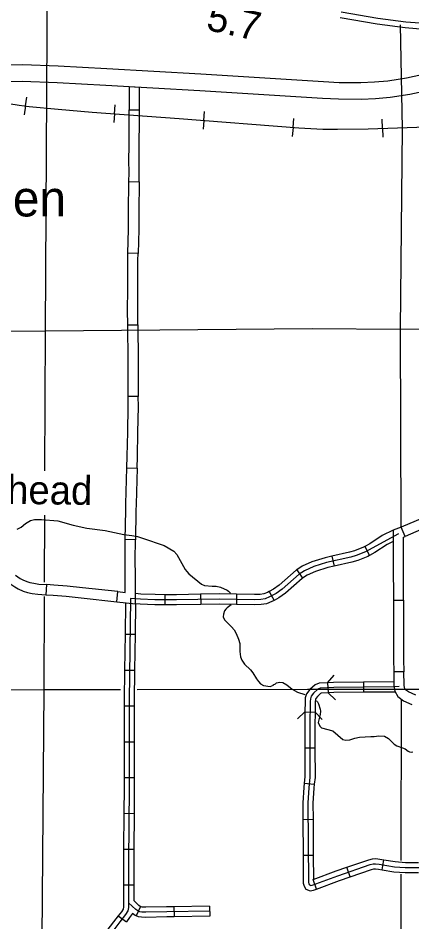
# Model space of a CAD drawing. Extents: x 1374139 to 1377472, y 1168351 to 1170484.
# Drawn here: x 1376021 to 1376137.2, y 1168808.4 to 1169074.9 of the extents above; entities that cross this region are included whole.
import ezdxf

# ---------------------------------------------------------------- set-up
doc = ezdxf.new("R2010")
doc.units = 0
doc.layers.add('Default', color=7, linetype='Continuous')

msp = doc.modelspace()

# ---------------------------------------------------------------- linework, layer by layer
at = {"layer": 'Default'}
for p, q in [((1376023.18, 1169048.97), (1376023.55, 1169051.58)), ((1376023.18, 1169048.97), (1376022.8, 1169046.36)), ((1376049.47, 1169046.69), (1376049.67, 1169049.33)), ((1376053.79, 1169047.78), (1376056.79, 1169047.78)), ((1376049.47, 1169046.69), (1376049.28, 1169044.06)), ((1376075.8, 1169044.73), (1376076.01, 1169047.36)), ((1376102.12, 1169042.64), (1376102.33, 1169045.28)), ((1376075.8, 1169044.73), (1376075.59, 1169042.1)), ((1376102.12, 1169042.64), (1376101.91, 1169040.01)), ((1376128.5, 1169042.4), (1376128.41, 1169045.04)), ((1376128.5, 1169042.4), (1376128.6, 1169039.76)), ((1376053.7, 1169026.67), (1376056.7, 1169026.64)), ((1376056.42, 1169005.5), (1376053.42, 1169005.58)), ((1376053.42, 1169005.58), (1376053.42, 1169005.58)), ((1376053.36, 1168984.41), (1376056.36, 1168984.43)), ((1376056.47, 1168963.3), (1376053.47, 1168963.3)), ((1376053.47, 1168963.3), (1376053.47, 1168963.3)), ((1376053.1, 1168942.23), (1376056.1, 1168942.14)), ((1376135.17, 1168922.05), (1376134, 1168924.81)), ((1376055.63, 1168921.05), (1376052.63, 1168921.09)), ((1376123.28, 1168919.05), (1376124.68, 1168916.4)), ((1376113.55, 1168916.2), (1376114.22, 1168913.28)), ((1376103.28, 1168912.23), (1376104.92, 1168909.72)), ((1376029.37, 1168907.85), (1376029.18, 1168904.86)), ((1376050.12, 1168902.77), (1376050.45, 1168905.75)), ((1376064.32, 1168904.84), (1376064.32, 1168901.84)), ((1376074.85, 1168904.98), (1376074.91, 1168901.98)), ((1376085.47, 1168904.98), (1376085.41, 1168901.98)), ((1376095.08, 1168905.83), (1376096.51, 1168903.19)), ((1376131.74, 1168903.22), (1376134.74, 1168903.22)), ((1376052.54, 1168893.21), (1376055.54, 1168893.17)), ((1376052.39, 1168882.65), (1376055.39, 1168882.61)), ((1376134.84, 1168882.13), (1376131.84, 1168882.07)), ((1376112.29, 1168878.9), (1376112.45, 1168875.9)), ((1376122.91, 1168879.07), (1376122.94, 1168876.07)), ((1376135.7, 1168876.91), (1376106.39, 1168876.87)), ((1376052.27, 1168872.07), (1376055.27, 1168872.07)), ((1376105.64, 1168870.3), (1376108.64, 1168870.24)), ((1376052.27, 1168861.51), (1376055.27, 1168861.51)), ((1376105.59, 1168859.7), (1376108.59, 1168859.71)), ((1376052.27, 1168850.95), (1376055.27, 1168850.95)), ((1376105.43, 1168849.33), (1376108.41, 1168848.99)), ((1376052.21, 1168840.4), (1376055.21, 1168840.38)), ((1376105.03, 1168838.61), (1376108.03, 1168838.62)), ((1376052.12, 1168829.84), (1376055.12, 1168829.82)), ((1376105.1, 1168828.05), (1376108.1, 1168828.06)), ((1376128.39, 1168823.75), (1376128.89, 1168826.71)), ((1376118.99, 1168821.66), (1376118.01, 1168824.49)), ((1376052.1, 1168819.27), (1376055.1, 1168819.27)), ((1376109.1, 1168818.06), (1376108.05, 1168820.87)), ((1376057.07, 1168812.89), (1376055.85, 1168810.15)), ((1376066.94, 1168812.86), (1376067, 1168809.86)), ((1376077.5, 1168813.06), (1376077.56, 1168810.06)), ((1376050.54, 1168810.18), (1376052.94, 1168808.37))]:
    msp.add_line(p, q, dxfattribs=at)
for points in [[(1376029.56, 1169087.94), (1376028.96, 1168982.68)], [(1376116.01, 1169075.04), (1376126.91, 1169073.17), (1376135.25, 1169072.08), (1376140.82, 1169071.66), (1376145.1, 1169071.35), (1376154.76, 1169071), (1376161.42, 1169070.97), (1376165.4, 1169070.9), (1376188.83, 1169071.04), (1376196.77, 1169070.93), (1376230.97, 1169071.04), (1376284.13, 1169070.93), (1376321.67, 1169071), (1376351.53, 1169070.93), (1376361.37, 1169071.04), (1376365.19, 1169071.18), (1376368.59, 1169071.44), (1376372.66, 1169071.96), (1376376.2, 1169072.49), (1376379.22, 1169073.01), (1376381.23, 1169073.36), (1376383.73, 1169073.88), (1376391.01, 1169075.79)], [(1376116.33, 1169076.71), (1376127.16, 1169074.85), (1376135.42, 1169073.77), (1376140.95, 1169073.36), (1376145.19, 1169073.05), (1376154.8, 1169072.7), (1376161.44, 1169072.67), (1376165.41, 1169072.6), (1376188.84, 1169072.74), (1376196.78, 1169072.63), (1376230.97, 1169072.74), (1376284.13, 1169072.63), (1376321.67, 1169072.7), (1376351.52, 1169072.63), (1376361.33, 1169072.74), (1376365.1, 1169072.88), (1376368.41, 1169073.13), (1376372.43, 1169073.65), (1376375.93, 1169074.17), (1376378.93, 1169074.69), (1376380.91, 1169075.03)], [(1376133.73, 1169072.88), (1376134.34, 1169042.31), (1376133.78, 1168983.19)], [(1375994.23, 1169061.13), (1376022.3, 1169061.2), (1376032.77, 1169060.78), (1376047.17, 1169060.01), (1376074.92, 1169058.41), (1376111.14, 1169056.15), (1376115.72, 1169055.93), (1376122.17, 1169055.84), (1376126.12, 1169056.05), (1376130.14, 1169056.42), (1376135.65, 1169057.27), (1376143.32, 1169058.93), (1376147.18, 1169059.79)], [(1375980.44, 1169055.83), (1376021.26, 1169049.25), (1376024.29, 1169048.81), (1376032.84, 1169048.04), (1376042.84, 1169047.18), (1376068.56, 1169045.3), (1376103.8, 1169042.51), (1376110.96, 1169042.16), (1376115.25, 1169042.16), (1376124.29, 1169042.25), (1376144.46, 1169042.96), (1376209.36, 1169044.52), (1376253.07, 1169045.46), (1376293.61, 1169047.56), (1376378.04, 1169052.75), (1376397.45, 1169053.83), (1376425.66, 1169054.41), (1376486.36, 1169055.84), (1376597.43, 1169058.88)], [(1375980.44, 1169055.83), (1376021.26, 1169049.25), (1376024.29, 1169048.81), (1376032.84, 1169048.04), (1376042.84, 1169047.18), (1376068.56, 1169045.3), (1376103.8, 1169042.51), (1376110.96, 1169042.16), (1376115.25, 1169042.16), (1376124.29, 1169042.25), (1376144.46, 1169042.96), (1376209.36, 1169044.52), (1376253.07, 1169045.46), (1376293.61, 1169047.56), (1376378.04, 1169052.75), (1376397.45, 1169053.83), (1376425.66, 1169054.41), (1376486.36, 1169055.84), (1376597.43, 1169058.88)], [(1376148.01, 1169054.86), (1376144.39, 1169054.05), (1376136.56, 1169052.35), (1376130.75, 1169051.46), (1376126.48, 1169051.07), (1376122.27, 1169050.84), (1376115.56, 1169050.93), (1376110.87, 1169051.16), (1376074.62, 1169053.42), (1376046.89, 1169055.02), (1376032.54, 1169055.78), (1376022.21, 1169056.2), (1375994.12, 1169056.13)], [(1376053.79, 1169054.62), (1376053.79, 1169047.78)], [(1376056.79, 1169047.78), (1376056.79, 1169054.45), (1376053.79, 1169054.62)], [(1376053.72, 1169037.23), (1376053.79, 1169044.78), (1376053.79, 1169047.78)], [(1376056.72, 1169037.2), (1376056.79, 1169044.77), (1376056.79, 1169047.78)], [(1376053.7, 1169026.67), (1376053.72, 1169029.27), (1376053.68, 1169033.03), (1376053.72, 1169037.23)], [(1376056.7, 1169026.64), (1376056.72, 1169029.27), (1376056.68, 1169033.04), (1376056.72, 1169037.2)], [(1376053.61, 1169016.1), (1376053.61, 1169017.81), (1376053.7, 1169026.67)], [(1376056.7, 1169026.64), (1376056.61, 1169017.79), (1376056.61, 1169016.09)], [(1376053.42, 1169005.58), (1376053.59, 1169012.55), (1376053.61, 1169016.1)], [(1376056.61, 1169016.09), (1376056.59, 1169012.5), (1376056.42, 1169005.5)], [(1376053.34, 1168994.99), (1376053.37, 1169003.51), (1376053.42, 1169005.58)], [(1376056.34, 1168994.98), (1376056.37, 1169003.47), (1376056.42, 1169005.5)], [(1376053.36, 1168984.41), (1376053.32, 1168988.66), (1376053.34, 1168994.99)], [(1376056.36, 1168984.43), (1376056.32, 1168988.67), (1376056.34, 1168994.98)], [(1376053.44, 1168973.85), (1376053.36, 1168984.41)], [(1376056.36, 1168984.43), (1376056.44, 1168973.87)], [(1376001.26, 1168982.5), (1376028.96, 1168982.68)], [(1376028.96, 1168982.68), (1376028.82, 1168941.34)], [(1376028.96, 1168982.68), (1376107.85, 1168983.39), (1376133.78, 1168983.19)], [(1376133.78, 1168983.19), (1376186.66, 1168983.45)], [(1376133.78, 1168983.19), (1376133.94, 1168924.79)], [(1376053.47, 1168963.3), (1376053.46, 1168971.8), (1376053.44, 1168973.85)], [(1376056.44, 1168973.87), (1376056.46, 1168971.82), (1376056.47, 1168963.3)], [(1376053.33, 1168952.77), (1376053.48, 1168960.35), (1376053.47, 1168963.3)], [(1376056.33, 1168952.71), (1376056.48, 1168960.32), (1376056.47, 1168963.3)], [(1376053.1, 1168942.23), (1376053.19, 1168945.66), (1376053.33, 1168952.77)], [(1376056.1, 1168942.14), (1376056.19, 1168945.59), (1376056.33, 1168952.71)], [(1376052.81, 1168931.67), (1376053.1, 1168942.23)], [(1376056.1, 1168942.14), (1376055.8, 1168931.59)], [(1376052.63, 1168921.09), (1376052.75, 1168929.66), (1376052.81, 1168931.67)], [(1376055.8, 1168931.59), (1376055.75, 1168929.6), (1376055.63, 1168921.05)], [(1376028.78, 1168928.34), (1376028.71, 1168908.56)], [(1376143.64, 1168929), (1376140.31, 1168927.47), (1376134, 1168924.81)], [(1376020.7, 1168924.15), (1376021.86, 1168924.81), (1376023.18, 1168925.84), (1376024.66, 1168926.74), (1376025.85, 1168926.99), (1376027.89, 1168927.04), (1376032.76, 1168926.6), (1376037.27, 1168925.37), (1376041.29, 1168924.52), (1376046.69, 1168923.75), (1376052.18, 1168922.58), (1376054.59, 1168922.3), (1376056.18, 1168921.98), (1376057.69, 1168921.55), (1376064.12, 1168919.34), (1376066.91, 1168917.69), (1376067.83, 1168916.73), (1376070.28, 1168912.27), (1376070.76, 1168911.7), (1376071.37, 1168910.97), (1376075.09, 1168907.98), (1376076.04, 1168907.6), (1376078.28, 1168907.33), (1376079.4, 1168907.42), (1376080.69, 1168907.09), (1376082.67, 1168906.2), (1376083.12, 1168905.87), (1376083.67, 1168905.28)], [(1376144.9, 1168926.27), (1376141.52, 1168924.72), (1376135.17, 1168922.05)], [(1376133.21, 1168922.85), (1376125.49, 1168918.53), (1376123.54, 1168917.5), (1376120.77, 1168916.4), (1376119.14, 1168915.93), (1376112.04, 1168914.32), (1376108.22, 1168913.14), (1376105.54, 1168911.92), (1376103.96, 1168910.88), (1376098.93, 1168906.48), (1376097.1, 1168905.22), (1376095.19, 1168904.19), (1376093.91, 1168903.67), (1376092.6, 1168903.45), (1376090.8, 1168903.37), (1376080.3, 1168903.58), (1376067.73, 1168903.34), (1376064.15, 1168903.34), (1376061.37, 1168903.38), (1376057.09, 1168903.53), (1376054.19, 1168903.75)], [(1376131.71, 1168923.85), (1376128.47, 1168922.31), (1376124.77, 1168919.85), (1376123.28, 1168919.05)], [(1376134, 1168924.81), (1376131.71, 1168923.85), (1376131.72, 1168913.78)], [(1376052.59, 1168910.5), (1376052.55, 1168915.15), (1376052.63, 1168921.09)], [(1376055.59, 1168910.52), (1376055.55, 1168915.14), (1376055.63, 1168921.05)], [(1376131.72, 1168920.53), (1376129.95, 1168919.69), (1376126.31, 1168917.27), (1376124.68, 1168916.4)], [(1376134.72, 1168913.78), (1376134.71, 1168921.86), (1376135.17, 1168922.05)], [(1376123.28, 1168919.05), (1376122.91, 1168918.86), (1376120.28, 1168917.82), (1376118.76, 1168917.38), (1376113.55, 1168916.2)], [(1376113.55, 1168916.2), (1376111.65, 1168915.77), (1376107.68, 1168914.55), (1376104.81, 1168913.23), (1376103.28, 1168912.23)], [(1376124.68, 1168916.4), (1376124.17, 1168916.13), (1376121.25, 1168914.98), (1376119.51, 1168914.48), (1376114.22, 1168913.28)], [(1376103.28, 1168912.23), (1376103.05, 1168912.07), (1376098.01, 1168907.67), (1376096.32, 1168906.5), (1376095.08, 1168905.83)], [(1376114.22, 1168913.28), (1376112.42, 1168912.87), (1376108.75, 1168911.74), (1376106.27, 1168910.6), (1376104.92, 1168909.72)], [(1376131.72, 1168913.78), (1376131.74, 1168903.22)], [(1376134.74, 1168903.22), (1376134.72, 1168913.78)], [(1376020.22, 1168910.63), (1376021.61, 1168909.68), (1376022.37, 1168909.25), (1376023.53, 1168908.7), (1376024.47, 1168908.41), (1376025.63, 1168908.21), (1376027.08, 1168908), (1376029.37, 1168907.85)], [(1376050.12, 1168902.77), (1376055.65, 1168902.15), (1376055.59, 1168910.52)], [(1376050.45, 1168905.75), (1376052.63, 1168905.51), (1376052.59, 1168910.5)], [(1376104.92, 1168909.72), (1376104.87, 1168909.68), (1376099.86, 1168905.29), (1376097.89, 1168903.94), (1376096.51, 1168903.19)], [(1376018.53, 1168908.15), (1376020.02, 1168907.13), (1376020.99, 1168906.59), (1376022.44, 1168905.9), (1376023.76, 1168905.49), (1376025.16, 1168905.24), (1376026.77, 1168905.01), (1376029.18, 1168904.86)], [(1376039.96, 1168906.92), (1376035.46, 1168907.42), (1376031.5, 1168907.71), (1376029.37, 1168907.85)], [(1376050.45, 1168905.75), (1376039.96, 1168906.92)], [(1376028.69, 1168904.29), (1376028.6, 1168876.77)], [(1376029.18, 1168904.86), (1376031.3, 1168904.72), (1376035.18, 1168904.43), (1376039.63, 1168903.94)], [(1376039.63, 1168903.94), (1376050.12, 1168902.77)], [(1376064.32, 1168904.84), (1376064.16, 1168904.84), (1376061.41, 1168904.88), (1376057.19, 1168905.03), (1376055.63, 1168905.16)], [(1376074.85, 1168904.98), (1376067.72, 1168904.84), (1376064.32, 1168904.84)], [(1376085.47, 1168904.98), (1376080.3, 1168905.08), (1376074.85, 1168904.98)], [(1376095.08, 1168905.83), (1376094.55, 1168905.54), (1376093.5, 1168905.12), (1376092.44, 1168904.94), (1376090.78, 1168904.87), (1376085.47, 1168904.98)], [(1376054.19, 1168903.75), (1376053.77, 1168873.7), (1376053.77, 1168848.01), (1376053.6, 1168826.19), (1376053.6, 1168812.66), (1376053.42, 1168811.6), (1376052.67, 1168810.51), (1376051.06, 1168808.38), (1376048.65, 1168805.27), (1376042.49, 1168797.67), (1376041.22, 1168796.17), (1376040.82, 1168795.42), (1376040.36, 1168793.98), (1376039.5, 1168792.08), (1376035.47, 1168785.18), (1376033.11, 1168780.46), (1376029.66, 1168771.36), (1376028.68, 1168768.14), (1376027.93, 1168765.03), (1376027.53, 1168761.63), (1376027.36, 1168755.93), (1376027.47, 1168736.03)], [(1376052.66, 1168902.48), (1376052.54, 1168893.2)], [(1376055.65, 1168902.15), (1376055.54, 1168893.17)], [(1376064.32, 1168901.84), (1376064.14, 1168901.84), (1376061.34, 1168901.88), (1376057, 1168902.03), (1376055.65, 1168902.15)], [(1376074.91, 1168901.98), (1376067.75, 1168901.84), (1376064.32, 1168901.84)], [(1376085.41, 1168901.98), (1376080.3, 1168902.08), (1376074.91, 1168901.98)], [(1376083.91, 1168901.9), (1376082.66, 1168901), (1376082.25, 1168900.55), (1376081.95, 1168900.06), (1376081.61, 1168899.15), (1376081.51, 1168898.28), (1376081.93, 1168897.43), (1376083.98, 1168895.41), (1376084.77, 1168894.51), (1376085.37, 1168893.46), (1376086.03, 1168891.79), (1376086.43, 1168890.42), (1376086.43, 1168888.13), (1376086.65, 1168886.49), (1376086.99, 1168885.55), (1376087.8, 1168884.39), (1376089.54, 1168882.71), (1376090.24, 1168881.84), (1376091.33, 1168880), (1376091.89, 1168879.23), (1376092.56, 1168878.57), (1376093.4, 1168878.1), (1376095.34, 1168877.79), (1376096.32, 1168878.16), (1376096.31, 1168878.28), (1376096.91, 1168878.55), (1376097.26, 1168878.84)], [(1376096.51, 1168903.19), (1376095.83, 1168902.83), (1376094.32, 1168902.21), (1376092.76, 1168901.95), (1376090.82, 1168901.87), (1376085.41, 1168901.98)], [(1376131.74, 1168903.22), (1376131.75, 1168892.66)], [(1376134.74, 1168903.22), (1376134.75, 1168892.66)], [(1376052.54, 1168893.21), (1376052.39, 1168882.65)], [(1376055.54, 1168893.17), (1376055.39, 1168882.61)], [(1376131.75, 1168892.66), (1376131.76, 1168885.84), (1376131.84, 1168882.07)], [(1376134.75, 1168892.66), (1376134.76, 1168885.87), (1376134.84, 1168882.13)], [(1376052.39, 1168882.65), (1376052.27, 1168873.71), (1376052.27, 1168872.07)], [(1376055.39, 1168882.61), (1376055.27, 1168873.69), (1376055.27, 1168872.07)], [(1376112.29, 1168878.9), (1376114.3, 1168881.12)], [(1376131.84, 1168882.07), (1376131.92, 1168878.06), (1376132.19, 1168876.39), (1376133.02, 1168874.82), (1376134.75, 1168873.56), (1376137.22, 1168872.51)], [(1376138.39, 1168875.27), (1376136.24, 1168876.18), (1376135.35, 1168876.84), (1376135.07, 1168877.36), (1376134.92, 1168878.32), (1376134.84, 1168882.13)], [(1376097.26, 1168878.84), (1376098.27, 1168879.11), (1376099.08, 1168878.93), (1376100.31, 1168878.24), (1376101.85, 1168876.97), (1376103.43, 1168876.1), (1376105.6, 1168875.42)], [(1376112.29, 1168878.9), (1376109.8, 1168878.77), (1376108.61, 1168878.29), (1376107.11, 1168876.88), (1376106.14, 1168875.67), (1376105.75, 1168874.45), (1376105.7, 1168873.36), (1376105.64, 1168870.3)], [(1376133.48, 1168877.8), (1376132.17, 1168877.66), (1376114.16, 1168877.49), (1376110.12, 1168877.28), (1376109.43, 1168877), (1376108.21, 1168875.86), (1376107.48, 1168874.95), (1376107.24, 1168874.19), (1376107.2, 1168873.32), (1376107.06, 1168866.25), (1376107.13, 1168851.02), (1376106.78, 1168847.92), (1376106.51, 1168843.47), (1376106.65, 1168820.01), (1376106.79, 1168819.56), (1376106.96, 1168819.27), (1376107.33, 1168819.11), (1376107.79, 1168819.18), (1376115.35, 1168821.99), (1376124.87, 1168825.26), (1376125.76, 1168825.49), (1376126.51, 1168825.52), (1376127.58, 1168825.41), (1376132.1, 1168824.65), (1376135.26, 1168824.4), (1376140.62, 1168824.44)], [(1376122.91, 1168879.07), (1376114.11, 1168878.99), (1376112.29, 1168878.9)], [(1376131.9, 1168879.16), (1376122.91, 1168879.07)], [(1376028.6, 1168876.77), (1375935.19, 1168876.39)], [(1376028.6, 1168876.77), (1376027.98, 1168803.46)], [(1376051.22, 1168876.8), (1376028.6, 1168876.77)], [(1376106.39, 1168876.87), (1376056.17, 1168876.8)], [(1376112.45, 1168875.9), (1376110.45, 1168875.8), (1376110.25, 1168875.72), (1376109.31, 1168874.83), (1376108.82, 1168874.23), (1376108.73, 1168873.92), (1376108.7, 1168873.27), (1376108.64, 1168870.24)], [(1376122.94, 1168876.07), (1376114.2, 1168875.99), (1376112.45, 1168875.9)], [(1376114.68, 1168873.89), (1376112.45, 1168875.9)], [(1376132.22, 1168876.16), (1376122.94, 1168876.07)], [(1376154.12, 1168876.92), (1376135.7, 1168876.91)], [(1376052.27, 1168872.07), (1376052.27, 1168861.51)], [(1376055.27, 1168872.07), (1376055.27, 1168861.51)], [(1376109.02, 1168873.54), (1376109.32, 1168873.24), (1376109.61, 1168872.64), (1376110.11, 1168871.13), (1376110.19, 1168870.51), (1376110.13, 1168869.57), (1376109.59, 1168867.21), (1376110.04, 1168866.13), (1376110.51, 1168865.6), (1376113.91, 1168864.67)], [(1376134.05, 1168873.87), (1376133.98, 1168826.47)], [(1376103.48, 1168868.22), (1376105.64, 1168870.3)], [(1376105.64, 1168870.3), (1376105.56, 1168866.26), (1376105.59, 1168859.7)], [(1376108.64, 1168870.24), (1376108.56, 1168866.24), (1376108.59, 1168859.71)], [(1376108.64, 1168870.24), (1376110.72, 1168868.07)], [(1376113.91, 1168864.67), (1376116.82, 1168862.19), (1376117.75, 1168861.94), (1376118.84, 1168862.01), (1376120.41, 1168862.55), (1376121.7, 1168862.83), (1376125.09, 1168863.09), (1376126.07, 1168863.06), (1376127.48, 1168863.24), (1376129.11, 1168863.13), (1376130.28, 1168862.48), (1376132.01, 1168860.77), (1376132.71, 1168860.29), (1376134.48, 1168859.72), (1376135.21, 1168859.38), (1376136.13, 1168858.73), (1376136.53, 1168858.54), (1376137.06, 1168858.45), (1376137.47, 1168858.53)], [(1376052.27, 1168861.51), (1376052.27, 1168850.95)], [(1376055.27, 1168861.51), (1376055.27, 1168850.95)], [(1376105.59, 1168859.7), (1376105.63, 1168851.1), (1376105.43, 1168849.33)], [(1376108.59, 1168859.71), (1376108.63, 1168850.94), (1376108.41, 1168848.99)], [(1376052.27, 1168850.95), (1376052.27, 1168848.01), (1376052.21, 1168840.4)], [(1376055.27, 1168850.95), (1376055.27, 1168848), (1376055.21, 1168840.38)], [(1376105.43, 1168849.33), (1376105.29, 1168848.05), (1376105.01, 1168843.51), (1376105.03, 1168838.61)], [(1376108.41, 1168848.99), (1376108.28, 1168847.79), (1376108.01, 1168843.42), (1376108.03, 1168838.62)], [(1376052.21, 1168840.4), (1376052.12, 1168829.84)], [(1376055.21, 1168840.38), (1376055.12, 1168829.82)], [(1376105.03, 1168838.61), (1376105.1, 1168828.05)], [(1376108.03, 1168838.62), (1376108.1, 1168828.06)], [(1376052.12, 1168829.84), (1376052.1, 1168826.2), (1376052.1, 1168819.27)], [(1376055.12, 1168829.82), (1376055.1, 1168826.19), (1376055.1, 1168819.27)], [(1376105.1, 1168828.05), (1376105.15, 1168819.77), (1376105.41, 1168818.95), (1376105.92, 1168818.07), (1376107.14, 1168817.57), (1376108.16, 1168817.71), (1376109.1, 1168818.06)], [(1376108.1, 1168828.06), (1376108.14, 1168820.91), (1376108.05, 1168820.87)], [(1376118.01, 1168824.49), (1376124.45, 1168826.7), (1376125.54, 1168826.98), (1376126.55, 1168827.03), (1376127.78, 1168826.9), (1376128.89, 1168826.71)], [(1376128.89, 1168826.71), (1376132.28, 1168826.14), (1376135.32, 1168825.9), (1376139.14, 1168825.93)], [(1376108.05, 1168820.87), (1376114.84, 1168823.4), (1376118.01, 1168824.49)], [(1376118.99, 1168821.66), (1376125.3, 1168823.82), (1376125.98, 1168824), (1376126.46, 1168824.02), (1376127.37, 1168823.92), (1376128.39, 1168823.75)], [(1376109.1, 1168818.06), (1376115.85, 1168820.58), (1376118.99, 1168821.66)], [(1376128.39, 1168823.75), (1376131.92, 1168823.15), (1376135.21, 1168822.9), (1376139.16, 1168822.93)], [(1376133.97, 1168822.44), (1376133.89, 1168773.76)], [(1376052.1, 1168819.27), (1376052.1, 1168812.78), (1376052, 1168812.17), (1376051.46, 1168811.38), (1376050.54, 1168810.18)], [(1376055.1, 1168819.27), (1376055.1, 1168814.68)], [(1376077.53, 1168811.56), (1376064.86, 1168811.32), (1376058.7, 1168811.21), (1376057.48, 1168811.25), (1376056.93, 1168811.32), (1376056.3, 1168811.6), (1376055.71, 1168812.01), (1376053.6, 1168814.03)], [(1376057.07, 1168812.89), (1376057.04, 1168812.91), (1376056.66, 1168813.18), (1376055.1, 1168814.68)], [(1376054.74, 1168810.86), (1376053.89, 1168809.63), (1376052.94, 1168808.37)], [(1376055.85, 1168810.15), (1376055.56, 1168810.29), (1376054.74, 1168810.86)], [(1376066.94, 1168812.86), (1376064.83, 1168812.82), (1376058.71, 1168812.71), (1376057.6, 1168812.75), (1376057.33, 1168812.78), (1376057.07, 1168812.89)], [(1376077.5, 1168813.06), (1376066.94, 1168812.86)], [(1376050.54, 1168810.18), (1376049.87, 1168809.29), (1376047.47, 1168806.2), (1376044.02, 1168801.94)], [(1376067, 1168809.86), (1376064.89, 1168809.82), (1376058.69, 1168809.71), (1376057.37, 1168809.75), (1376056.52, 1168809.86), (1376055.85, 1168810.15)], [(1376077.56, 1168810.06), (1376067, 1168809.86)]]:
    msp.add_lwpolyline(points, dxfattribs=at)

# ---------------------------------------------------------------- texts
for s, rotation, p in [('5.7', 347.5528, (1376076.2, 1169071.48)), ('Horsehead', 359.294, (1375987.58, 1168932.01))]:
    msp.add_text(s, height=8.448, rotation=rotation, dxfattribs=at).set_placement(p)
msp.add_text('Worthen', height=10.56, dxfattribs=at).set_placement((1375981.77, 1169016.39))

doc.saveas('drawing.dxf')
